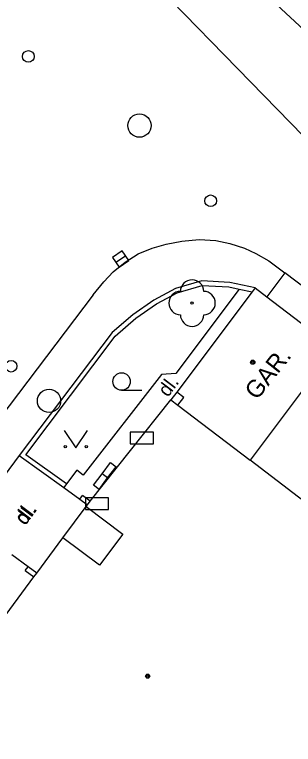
# Model space of a CAD drawing. Extents: x -596229 to -595156, y -1161237 to -1159376.
# Drawn here: x -595224.03 to -595212.04, y -1160695.32 to -1160663.98 of the extents above; entities that cross this region are included whole.
import ezdxf

# ---------------------------------------------------------------- set-up
doc = ezdxf.new("R2010")
doc.units = 0
for name, color, linetype in [('Level 22', 7, 'Continuous'), ('Level 24', 7, 'Continuous'), ('Level 27', 7, 'Continuous'), ('Level 28', 7, 'Continuous'), ('Level 36', 7, 'Continuous'), ('Level 39', 7, 'Continuous'), ('slaboproud - povrch.  znaky a tel. budka skut. velikost', 7, 'Continuous'), ('Specificka linie pasportu komunikaci', 7, 'Continuous'), ('TM - budovy zdene_ betonove - NP', 7, 'Continuous'), ('TM - budovy zdene_ betonove - VP', 7, 'Continuous'), ('TM - komunikace - VP', 7, 'Continuous'), ('TM - plot drateny_ kovovy - VP', 7, 'Continuous'), ('TM - podezdivka plotu - VP', 7, 'Continuous'), ('TM - popis objektu', 7, 'Continuous'), ('TM - popis povrchu', 7, 'Continuous'), ('TM - rozhrani ploch obecne - VP', 7, 'Continuous'), ('TM - vjezd na pozemek', 7, 'Continuous')]:
    doc.layers.add(name, color=color, linetype=linetype)

msp = doc.modelspace()

# ---------------------------------------------------------------- linework, layer by layer
at = {"layer": 'Level 22'}
msp.add_circle((-595216.4, -1160676.37), 0.05, dxfattribs=at)
for centre, start, end in [((-595216.4, -1160675.87), 0, 180), ((-595216.9, -1160676.37), 90, 270), ((-595215.9, -1160676.37), 270, 90), ((-595216.4, -1160676.87), 180, 0)]:
    msp.add_arc(centre, 0.5, start, end, dxfattribs=at)
at = {"layer": 'Level 24'}
for points in [[(-595219.058, -1160682.419), (-595218.058, -1160682.419), (-595218.058, -1160681.919), (-595219.058, -1160681.919)], [(-595220.987, -1160685.228), (-595219.987, -1160685.228), (-595219.987, -1160684.728), (-595220.987, -1160684.728)]]:
    msp.add_lwpolyline(points, close=True, dxfattribs=at)
at = {"layer": 'Level 27'}
msp.add_line((-595219.677, -1160674.621), (-595219.263, -1160674.339), dxfattribs=at)
msp.add_lwpolyline([(-595219.536, -1160674.827), (-595219.123, -1160674.546), (-595219.404, -1160674.133), (-595219.817, -1160674.414)], close=True, dxfattribs=at)
for centre in [(-595218.66, -1160668.75), (-595222.55, -1160680.57)]:
    msp.add_circle(centre, 0.5, dxfattribs=at)
at = {"layer": 'Level 28'}
for centre in [(-595223.44, -1160665.78), (-595215.6, -1160671.98), (-595224.18, -1160679.08)]:
    msp.add_circle(centre, 0.25, dxfattribs=at)
at = {"layer": 'Level 36'}
msp.add_line((-595219.43, -1160680.115), (-595218.555, -1160680.115), dxfattribs=at)
msp.add_lwpolyline([(-595221.9, -1160681.84), (-595221.4, -1160682.59), (-595220.9, -1160681.84)], dxfattribs=at)
for centre, radius in [((-595219.43, -1160679.74), 0.375), ((-595221.85, -1160682.54), 0.05), ((-595220.951, -1160682.54), 0.05)]:
    msp.add_circle(centre, radius, dxfattribs=at)
at = {"layer": 'Level 39'}
for centre, radius in [((-595213.79, -1160678.91), 0.09), ((-595213.79, -1160678.91), 0.0398), ((-595218.31, -1160692.39), 0.09), ((-595218.31, -1160692.39), 0.0398)]:
    msp.add_circle(centre, radius, dxfattribs=at)
at = {"layer": 'slaboproud - povrch.  znaky a tel. budka skut. velikost'}
for points in [[(-595220.27, -1160683.7), (-595219.91, -1160683.22), (-595219.67, -1160683.4)], [(-595220.03, -1160683.88), (-595219.67, -1160683.4)], [(-595220.4, -1160684.37), (-595220.64, -1160684.19), (-595220.27, -1160683.7)], [(-595220.4, -1160684.37), (-595220.03, -1160683.88)], [(-595220.03, -1160683.88), (-595220.27, -1160683.7)]]:
    msp.add_lwpolyline(points, dxfattribs=at)
at = {"layer": 'Specificka linie pasportu komunikaci'}
msp.add_lwpolyline([(-595224.12, -1160656.38), (-595207.62, -1160673.28)], dxfattribs=at)
at = {"layer": 'TM - budovy zdene_ betonove - NP'}
msp.add_lwpolyline([(-595220.95, -1160685.1), (-595219.37, -1160686.3), (-595220.38, -1160687.63), (-595221.95, -1160686.45)], dxfattribs=at)
at = {"layer": 'TM - budovy zdene_ betonove - VP'}
for points in [[(-595213.69, -1160675.71), (-595213.82, -1160675.89)], [(-595213.69, -1160675.71), (-595213.18, -1160676.1)], [(-595213.82, -1160675.89), (-595217.05, -1160680.19)], [(-595213.18, -1160676.1), (-595210.29, -1160678.31)], [(-595210.29, -1160678.31), (-595213.9, -1160683.12)], [(-595216.75, -1160680.42), (-595217.05, -1160680.19)], [(-595217.01, -1160680.76), (-595216.75, -1160680.42)], [(-595220.78, -1160684.87), (-595217.31, -1160680.53)], [(-595217.31, -1160680.53), (-595217.01, -1160680.76)], [(-595217.01, -1160680.76), (-595213.9, -1160683.12)], [(-595210.66, -1160685.59), (-595213.9, -1160683.12)], [(-595221.95, -1160686.45), (-595220.95, -1160685.1)], [(-595220.95, -1160685.1), (-595220.9, -1160685.03)], [(-595220.9, -1160685.03), (-595220.78, -1160684.87)], [(-595223.08, -1160687.97), (-595221.95, -1160686.45)], [(-595223.2, -1160688.13), (-595223.08, -1160687.97)], [(-595228.94, -1160695.89), (-595223.2, -1160688.13)]]:
    msp.add_lwpolyline(points, dxfattribs=at)
at = {"layer": 'TM - komunikace - VP'}
for points in [[(-595219.02, -1160657.76), (-595208.07, -1160667.9)], [(-595220.65, -1160676.01), (-595220.2, -1160675.46), (-595219.79, -1160675.03), (-595219.27, -1160674.62), (-595218.72, -1160674.25), (-595218.12, -1160674.01), (-595217.51, -1160673.84), (-595216.84, -1160673.71), (-595216.1, -1160673.64), (-595215.38, -1160673.69), (-595214.77, -1160673.81), (-595214.15, -1160674.01), (-595213.65, -1160674.24), (-595213.1, -1160674.55), (-595212.41, -1160675.07)], [(-595202.75, -1160682.38), (-595203.61, -1160681.73), (-595212.41, -1160675.07)], [(-595220.65, -1160676.01), (-595235.6, -1160695.73)]]:
    msp.add_lwpolyline(points, dxfattribs=at)
at = {"layer": 'TM - plot drateny_ kovovy - VP'}
for points in [[(-595217.04, -1160675.93), (-595215.96, -1160675.62)], [(-595215.96, -1160675.62), (-595214.82, -1160675.68)], [(-595214.82, -1160675.68), (-595214.38, -1160675.77)], [(-595214.38, -1160675.77), (-595213.82, -1160675.89)], [(-595217.93, -1160676.4), (-595217.04, -1160675.93)], [(-595218.82, -1160677.02), (-595217.93, -1160676.4)], [(-595219.7, -1160677.79), (-595218.82, -1160677.02)], [(-595223.55, -1160682.88), (-595219.7, -1160677.79)], [(-595221.8, -1160684.13), (-595223.55, -1160682.88)], [(-595220.78, -1160684.87), (-595221.11, -1160684.63)], [(-595223.57, -1160687.86), (-595223.2, -1160688.13)]]:
    msp.add_lwpolyline(points, dxfattribs=at)
at = {"layer": 'TM - podezdivka plotu - VP'}
for points in [[(-595215.98, -1160675.42), (-595217.11, -1160675.74)], [(-595214.78, -1160675.48), (-595215.98, -1160675.42)], [(-595217.11, -1160675.74), (-595218.05, -1160676.24)], [(-595213.69, -1160675.71), (-595214.78, -1160675.48)], [(-595218.05, -1160676.24), (-595218.95, -1160676.87)], [(-595218.95, -1160676.87), (-595219.83, -1160677.64)], [(-595219.83, -1160677.64), (-595223.83, -1160682.92)], [(-595223.83, -1160682.92), (-595221.92, -1160684.29)], [(-595221.8, -1160684.13), (-595221.92, -1160684.29)], [(-595221.23, -1160684.79), (-595221.11, -1160684.63)], [(-595221.23, -1160684.79), (-595220.9, -1160685.03)], [(-595223.57, -1160687.86), (-595223.45, -1160687.7)], [(-595223.08, -1160687.97), (-595223.45, -1160687.7)]]:
    msp.add_lwpolyline(points, dxfattribs=at)
at = {"layer": 'TM - rozhrani ploch obecne - VP'}
for points in [[(-595212.41, -1160675.07), (-595213.18, -1160676.1)], [(-595214.38, -1160675.77), (-595217.1, -1160679.39), (-595217.72, -1160679.44), (-595221.08, -1160683.76), (-595221.36, -1160683.55), (-595221.8, -1160684.13)], [(-595217.05, -1160680.19), (-595217.31, -1160680.53)]]:
    msp.add_lwpolyline(points, dxfattribs=at)
at = {"layer": 'TM - vjezd na pozemek'}
for points in [[(-595223.83, -1160682.92), (-595225.99, -1160685.81)], [(-595221.92, -1160684.29), (-595221.23, -1160684.79)], [(-595223.45, -1160687.7), (-595224.15, -1160687.18)]]:
    msp.add_lwpolyline(points, dxfattribs=at)

# ---------------------------------------------------------------- texts
at = {"layer": 'TM - popis objektu'}
msp.add_text('GAR.', height=0.75, rotation=51.66, dxfattribs=at).set_placement((-595213.61, -1160680.57))
at = {"layer": 'TM - popis povrchu'}
for height, p in [(0.6, (-595217.44, -1160680.44)), (0.65, (-595223.58, -1160685.95)), (0.6, (-595223.58, -1160685.95))]:
    msp.add_text('dl.', height=height, rotation=52.9158, dxfattribs=at).set_placement(p)

doc.saveas('drawing.dxf')
